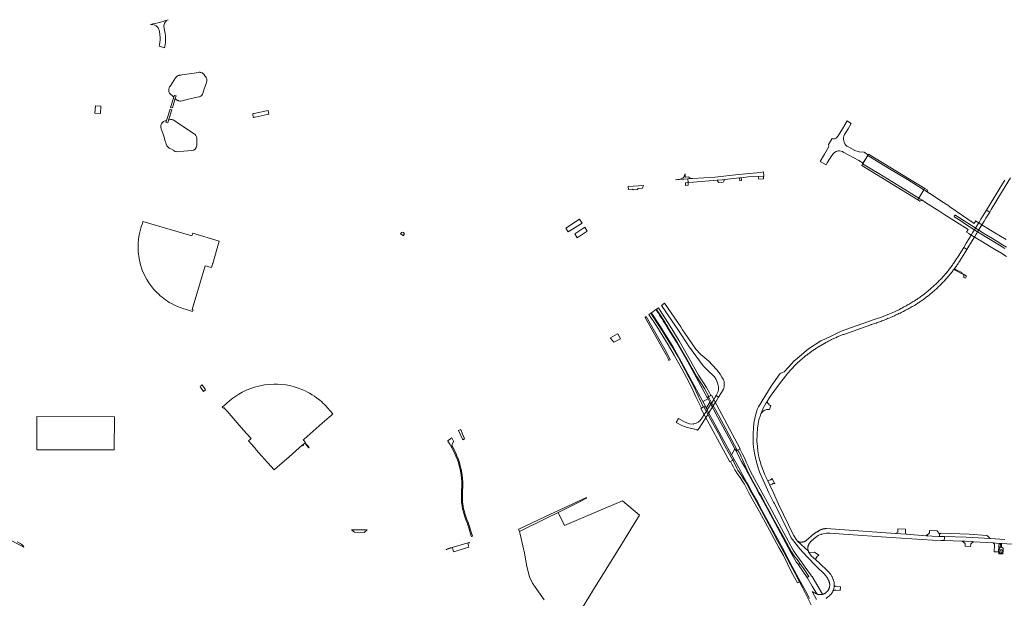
# Model space of a CAD drawing. Extents: x 146402 to 164798, y 455483 to 464134.
# Tile 344 of 575: x 155626 to 156700, y 461385 to 462016. Entities that reach past the tile are written whole.
import ezdxf

# ---------------------------------------------------------------- set-up
doc = ezdxf.new("R2010")
doc.units = 0
doc.header["$LTSCALE"] = 0.2
for name, color, linetype, lineweight in [('B-XX-VH-VERHARDING_ASFALT-GV', 252, 'CONTINUOUS', 18), ('B-XX-VH-VERHARDING_BETON-GV', 252, 'CONTINUOUS', 18), ('B-XX-VH-VERHARDING_BETONSTRAATSTEEN-GV', 252, 'CONTINUOUS', 18), ('B-XX-VH-VERHARDING_FUNDERING_ZAND-GV', 252, 'CONTINUOUS', 18), ('B-XX-VH-VERHARDING_GRASBETONSTEEN-GV', 252, 'CONTINUOUS', 18), ('B-XX-VH-VERHARDING_HALFVERHARDING-GV', 252, 'CONTINUOUS', 18), ('B-XX-VH-VERHARDING_OPEN-GV', 252, 'CONTINUOUS', 18), ('B-XX-VH-VERHARDING_STRAATBAKSTEEN-GV', 252, 'CONTINUOUS', 18), ('B-XX-VH-VERHARDING_TEGEL-GV', 252, 'CONTINUOUS', 18)]:
    doc.layers.add(name, color=color, linetype=linetype, lineweight=lineweight)

msp = doc.modelspace()

# ---------------------------------------------------------------- linework, layer by layer
at = {"layer": 'B-XX-VH-VERHARDING_ASFALT-GV'}
for points in [[(155788.044, 462015.809), (155786.877, 462015.405), (155785.467, 462014.917), (155784.05, 462014.449), (155782.626, 462014), (155781.197, 462013.571), (155779.762, 462013.161)], [(155778.21, 462004.253), (155778.937, 462000.322), (155779.118, 461999.251)], [(155784.841, 462000.717), (155783.872, 462006.084)], [(155778.65, 461988.406), (155778.28, 461986.767), (155784.031, 461985.073)], [(155788.596, 461906.416), (155787.631, 461903.353), (155785.723, 461903.954), (155786.3, 461905.783), (155784.79, 461905.366), (155783.915, 461905.084), (155783.091, 461904.642), (155782.317, 461904.11), (155781.473, 461903.296), (155780.96, 461902.435), (155780.488, 461901.52), (155780.297, 461900.716), (155780.136, 461899.913), (155780.106, 461898.988), (155780.206, 461898.265), (155780.609, 461896.82), (155781.544, 461893.966), (155782.521, 461890.964), (155783.607, 461887.668), (155784.603, 461884.584), (155785.589, 461881.62), (155786.043, 461880.218), (155786.415, 461879.112), (155786.757, 461878.359), (155787.34, 461877.485), (155787.996, 461876.777), (155788.579, 461876.284), (155789.203, 461875.903), (155791.615, 461874.556), (155794.165, 461873.206), (155795.22, 461872.613), (155795.994, 461872.271), (155796.867, 461872.03), (155798.303, 461871.913), (155805.336, 461872.411), (155813.952, 461873.055)], [(155816.446, 461891.385), (155800.621, 461902.048), (155794.393, 461906.26), (155793.744, 461906.513), (155792.914, 461906.807), (155792.155, 461906.948), (155791.264, 461906.948), (155790.626, 461906.898), (155789.472, 461906.635), (155788.596, 461906.416)], [(155819.293, 461878.507), (155819.234, 461886.915)], [(156351.954, 461844.765), (156351.838, 461847.835), (156351.532, 461846.714), (156351.39, 461846.195), (156350.532, 461844.246), (156349.309, 461843.008), (156346.627, 461842.086), (156341.266, 461841.059), (156354.796, 461842.158), (156360.454, 461842.617), (156358.596, 461842.794), (156357.326, 461843.196), (156356.359, 461843.832), (156355.821, 461844.536)], [(156355.821, 461844.536), (156352.632, 461844.295)], [(156700.473, 461840.959), (156699.822, 461839.8), (156699.261, 461838.814), (156699.134, 461838.605), (156680.517, 461808.135), (156684.043, 461805.975), (156685.793, 461808.83), (156698.2, 461829.08), (156706.66, 461843.39)], [(156701.855, 461776.304), (156689.832, 461783.567), (156669.842, 461795.874), (156669.676, 461795.976), (156669.014, 461796.465), (156667.273, 461793.436), (156640.78, 461811.805), (156640.618, 461811.901), (156640.46, 461812.003), (156640.307, 461812.112), (156638.339, 461813.421), (156631.958, 461817.636), (156620.539, 461825.219), (156616.381, 461827.922), (156613.555, 461829.759), (156612.417, 461830.448), (156606.767, 461821.261), (156608.417, 461820.246), (156609.902, 461819.253), (156613.989, 461816.52), (156629.664, 461806.66), (156635.138, 461803.2), (156660.683, 461787.053), (156658.955, 461784.211), (156661.401, 461782.601), (156661.63, 461782.467), (156662.863, 461781.743), (156668.161, 461778.503), (156676.079, 461773.744), (156683.9, 461768.942), (156689.262, 461765.724), (156696.283, 461761.444), (156702.391, 461757.681)], [(156700.684, 461766.334), (156694.695, 461769.992), (156684.423, 461776.251), (156670.734, 461784.604), (156658.934, 461792.221), (156651.364, 461797.135), (156645.892, 461800.675), (156645.676, 461800.897), (156645.534, 461801.173), (156645.476, 461801.477), (156645.509, 461801.785), (156645.629, 461802.071), (156645.817, 461802.359), (156645.982, 461802.49), (156646.349, 461802.58), (156646.681, 461802.584), (156646.933, 461802.495), (156647.294, 461802.279), (156677.476, 461782.983), (156678.323, 461782.448), (156680.053, 461781.425), (156686.957, 461777.249), (156693.071, 461773.587), (156698.1, 461770.499), (156702.361, 461767.871)], [(156505.887, 461384.837), (156506.046, 461384.971), (156506.059, 461384.981), (156507.339, 461386.007), (156509.218, 461387.741), (156510.23, 461388.665), (156510.712, 461389.183), (156511.106, 461389.64), (156511.481, 461390.113), (156511.837, 461390.6), (156512.174, 461391.1), (156512.49, 461391.614), (156512.787, 461392.139), (156513.062, 461392.676), (156513.107, 461392.771), (156513.317, 461393.223), (156513.549, 461393.78), (156513.759, 461394.345), (156513.947, 461394.918), (156514.113, 461395.499), (156514.255, 461396.085), (156514.374, 461396.676), (156514.47, 461397.272), (156514.542, 461397.871), (156514.59, 461398.472), (156514.61, 461398.95), (156514.615, 461399.075), (156514.616, 461399.678), (156514.594, 461400.281), (156514.55, 461400.854), (156514.517, 461401.168), (156514.328, 461402.567), (156514.059, 461403.534), (156513.845, 461404.226), (156513.613, 461404.913), (156513.362, 461405.593), (156513.093, 461406.265), (156512.806, 461406.931), (156512.5, 461407.588), (156512.177, 461408.236), (156511.837, 461408.876), (156511.479, 461409.506), (156511.105, 461410.127), (156510.713, 461410.737), (156510.306, 461411.336), (156509.882, 461411.923), (156509.442, 461412.499), (156508.987, 461413.063), (156508.517, 461413.615), (156508.032, 461414.153), (156507.544, 461414.666), (156507.227, 461414.986), (156498.808, 461422.823), (156494.291, 461426.995), (156489.541, 461431.382), (156487.767, 461433.525), (156487.532, 461433.85), (156487.31, 461434.184), (156487.102, 461434.527), (156486.907, 461434.878), (156486.883, 461434.926), (156486.727, 461435.236), (156486.561, 461435.601), (156486.41, 461435.973), (156486.316, 461436.233), (156474.5, 461447.427), (156474.258, 461447.625), (156474.026, 461447.836), (156473.805, 461448.058), (156473.596, 461448.291), (156473.399, 461448.534), (156470.167, 461453.662), (156453.692, 461487.701), (156448.268, 461500), (156444.24, 461508.369), (156442.027, 461512.966), (156441.969, 461513.094), (156438.938, 461519.75), (156436.223, 461526.464), (156434.934, 461530.125), (156433.787, 461534.053), (156432.473, 461538.996), (156431.238, 461545.435), (156430.669, 461550.757), (156430.245, 461555.741), (156430.318, 461563.791), (156430.845, 461570.456), (156431.473, 461575.108), (156432.406, 461579.638), (156433.958, 461584.795), (156434.443, 461586.041), (156435.517, 461588.795), (156436.763, 461591.617), (156440.427, 461597.909), (156441.352, 461599.472), (156444.056, 461604.042), (156448.644, 461610.608), (156454.913, 461618.894), (156461.29, 461627.039), (156463.94, 461630.351), (156468.09, 461634.935), (156472.369, 461639.401), (156473.087, 461640.119), (156473.812, 461640.831), (156474.541, 461641.537), (156475.277, 461642.238), (156476.017, 461642.932), (156476.763, 461643.621), (156477.515, 461644.304), (156478.272, 461644.981), (156479.034, 461645.652), (156479.802, 461646.317), (156480.574, 461646.976), (156481.352, 461647.629), (156482.135, 461648.276), (156482.923, 461648.916), (156483.716, 461649.551), (156484.514, 461650.179), (156485.317, 461650.801), (156486.125, 461651.416), (156486.938, 461652.025), (156487.756, 461652.628), (156488.578, 461653.224), (156489.405, 461653.813), (156490.236, 461654.396), (156491.072, 461654.973), (156491.913, 461655.543), (156492.758, 461656.106), (156493.607, 461656.663), (156494.461, 461657.213), (156495.319, 461657.756), (156495.459, 461657.843), (156495.564, 461657.904), (156500, 461660.538), (156504.374, 461663.135), (156504.499, 461663.212), (156505.357, 461663.706), (156506.22, 461664.193), (156507.086, 461664.674), (156507.956, 461665.147), (156508.829, 461665.613), (156509.707, 461666.072), (156510.588, 461666.524), (156511.473, 461666.969), (156512.361, 461667.406), (156513.253, 461667.837), (156514.148, 461668.26), (156515.047, 461668.676), (156515.949, 461669.085), (156516.854, 461669.486), (156517.763, 461669.881), (156518.675, 461670.267), (156519.589, 461670.647), (156520.507, 461671.019), (156521.428, 461671.383), (156522.352, 461671.74), (156523.278, 461672.09), (156524.208, 461672.432), (156524.879, 461672.674), (156525.004, 461672.714), (156554.615, 461683.295), (156554.771, 461683.351), (156554.951, 461683.408), (156556.242, 461683.821), (156557.53, 461684.241), (156558.816, 461684.669), (156560.1, 461685.104), (156561.38, 461685.547), (156562.658, 461685.998), (156563.934, 461686.456), (156565.207, 461686.922), (156566.476, 461687.395), (156567.744, 461687.876), (156569.008, 461688.364), (156570.269, 461688.86), (156571.527, 461689.363), (156572.783, 461689.873), (156574.035, 461690.391), (156575.285, 461690.916), (156576.531, 461691.449), (156577.774, 461691.989), (156579.014, 461692.536), (156580.25, 461693.091), (156581.483, 461693.653), (156582.713, 461694.222), (156583.94, 461694.798), (156585.163, 461695.382), (156586.383, 461695.973), (156587.599, 461696.571), (156588.811, 461697.176), (156590.02, 461697.788), (156591.226, 461698.408), (156592.427, 461699.035), (156593.625, 461699.668), (156594.819, 461700.309), (156596.01, 461700.957), (156597.196, 461701.612), (156598.379, 461702.273), (156599.558, 461702.942), (156600.733, 461703.618), (156601.903, 461704.301), (156603.07, 461704.99), (156603.382, 461705.186), (156604.326, 461705.785), (156605.266, 461706.392), (156606.201, 461707.005), (156607.132, 461707.624), (156608.058, 461708.25), (156608.98, 461708.883), (156609.897, 461709.522), (156610.81, 461710.168), (156611.718, 461710.821), (156612.621, 461711.48), (156613.52, 461712.145), (156614.414, 461712.817), (156615.303, 461713.495), (156616.187, 461714.179), (156617.066, 461714.87), (156617.941, 461715.567), (156618.81, 461716.271), (156619.674, 461716.98), (156620.533, 461717.696), (156621.387, 461718.418), (156622.236, 461719.145), (156623.08, 461719.879), (156623.918, 461720.619), (156624.751, 461721.365), (156625.579, 461722.117), (156626.401, 461722.875), (156627.218, 461723.639), (156628.029, 461724.408), (156628.835, 461725.183), (156629.635, 461725.964), (156630.429, 461726.751), (156631.218, 461727.543), (156632.002, 461728.341), (156632.779, 461729.145), (156633.551, 461729.954), (156634.317, 461730.769), (156635.077, 461731.589), (156635.831, 461732.414), (156636.579, 461733.245), (156637.322, 461734.082), (156638.058, 461734.923), (156638.788, 461735.77), (156639.513, 461736.622), (156640.231, 461737.479), (156640.943, 461738.341), (156641.648, 461739.208), (156642.348, 461740.081), (156643.041, 461740.958), (156643.728, 461741.84), (156644.409, 461742.727), (156644.907, 461743.386), (156645.083, 461743.619), (156645.606, 461744.322), (156645.751, 461744.516), (156646.412, 461745.418), (156647.067, 461746.324), (156647.716, 461747.235), (156648.358, 461748.15), (156648.993, 461749.07), (156649.622, 461749.995), (156650.55, 461751.274), (156651.36, 461752.63), (156651.437, 461752.755), (156658.657, 461764.54), (156659.168, 461765.374), (156655.691, 461767.504), (156649.747, 461757.776), (156647.251, 461753.85), (156644.634, 461750.003), (156643.996, 461749.101), (156643.351, 461748.203), (156642.699, 461747.31), (156642.041, 461746.422), (156641.377, 461745.538), (156640.706, 461744.66), (156640.029, 461743.786), (156639.346, 461742.917), (156638.656, 461742.053), (156637.96, 461741.195), (156637.258, 461740.341), (156636.55, 461739.492), (156635.836, 461738.649), (156635.116, 461737.81), (156634.389, 461736.977), (156633.657, 461736.15), (156632.918, 461735.327), (156632.174, 461734.51), (156631.424, 461733.698), (156630.668, 461732.892), (156629.906, 461732.091), (156629.138, 461731.296), (156628.365, 461730.506), (156627.585, 461729.722), (156626.801, 461728.944), (156626.01, 461728.171), (156625.214, 461727.404), (156624.413, 461726.643), (156623.606, 461725.888), (156622.793, 461725.138), (156621.975, 461724.395), (156621.152, 461723.657), (156620.324, 461722.925), (156619.49, 461722.2), (156618.651, 461721.48), (156617.807, 461720.767), (156616.957, 461720.059), (156616.103, 461719.358), (156615.244, 461718.663), (156614.379, 461717.974), (156613.51, 461717.292), (156612.635, 461716.616), (156611.756, 461715.946), (156610.872, 461715.282), (156609.983, 461714.625), (156609.089, 461713.975), (156608.191, 461713.331), (156607.288, 461712.693), (156606.381, 461712.062), (156605.469, 461711.438), (156604.552, 461710.82), (156603.631, 461710.209), (156602.706, 461709.604), (156601.776, 461709.006), (156600.842, 461708.415), (156600.784, 461708.379), (156599.663, 461707.711), (156598.539, 461707.051), (156597.41, 461706.397), (156596.277, 461705.75), (156595.141, 461705.11), (156594, 461704.477), (156592.856, 461703.85), (156591.707, 461703.232), (156590.556, 461702.62), (156589.4, 461702.015), (156588.24, 461701.417), (156587.077, 461700.826), (156585.561, 461700.003), (156580.186, 461697.441), (156574.765, 461695.034), (156565.967, 461691.534), (156557.045, 461688.409), (156522.139, 461676.066), (156511.014, 461670.784), (156500.202, 461665.691), (156500, 461665.56), (156486.545, 461656.816), (156473.952, 461646.503), (156470.839, 461643.697), (156464.158, 461636.734), (156459.825, 461632.04), (156456.237, 461630.556), (156455.032, 461629.622), (156445.769, 461616.133), (156431.861, 461593.852), (156430.561, 461590.976), (156429.671, 461588.228), (156428.352, 461582.876), (156426.884, 461575.814), (156426.313, 461570.343), (156426.03, 461564.677), (156425.965, 461558.105), (156426.122, 461553.066), (156426.855, 461547.247), (156427.943, 461541.483), (156429.499, 461534.832), (156431.944, 461525.872), (156433.931, 461521.153), (156438.741, 461509.874), (156443.315, 461500), (156448.477, 461489.799), (156449.262, 461488.187), (156464.847, 461456.217), (156467.657, 461450.807), (156477.036, 461439.04), (156484.518, 461430.504), (156495.401, 461419.164), (156503.746, 461411.395), (156503.956, 461411.183), (156504.362, 461410.756), (156504.756, 461410.319), (156505.139, 461409.871), (156505.508, 461409.412), (156505.866, 461408.944), (156506.21, 461408.466), (156506.542, 461407.979), (156506.86, 461407.484), (156507.164, 461406.979), (156507.455, 461406.467), (156507.732, 461405.947), (156507.994, 461405.42), (156508.242, 461404.886), (156508.476, 461404.345), (156508.695, 461403.798), (156508.899, 461403.245), (156509.087, 461402.688), (156509.261, 461402.125), (156509.419, 461401.558), (156509.552, 461400.573), (156509.57, 461400.401), (156509.601, 461399.996), (156509.616, 461399.589), (156509.615, 461399.183), (156509.599, 461398.777), (156509.566, 461398.372), (156509.517, 461397.968), (156509.453, 461397.567), (156509.372, 461397.168), (156509.277, 461396.773), (156509.165, 461396.383), (156509.039, 461395.996), (156508.897, 461395.615), (156508.74, 461395.24), (156508.569, 461394.872), (156508.384, 461394.51), (156508.184, 461394.156), (156507.97, 461393.81), (156507.744, 461393.473), (156507.503, 461393.145), (156507.251, 461392.826), (156506.986, 461392.518), (156506.709, 461392.221), (156505.893, 461391.475), (156505.877, 461391.462), (156505.567, 461391.204), (156505.247, 461390.958), (156504.918, 461390.725), (156504.579, 461390.506), (156504.233, 461390.3), (156503.878, 461390.107), (156503.516, 461389.929), (156503.147, 461389.766), (156502.772, 461389.617), (156502.392, 461389.483), (156502.006, 461389.364), (156501.79, 461389.307), (156501.617, 461389.261), (156501.223, 461389.173), (156500.826, 461389.101), (156500.427, 461389.044), (156500.026, 461389.003), (156499.624, 461388.979), (156499.221, 461388.97), (156498.416, 461389), (156498.015, 461389.039), (156497.616, 461389.094), (156497.22, 461389.165), (156496.826, 461389.251), (156496.437, 461389.353), (156495.581, 461389.797), (156494.897, 461389.985), (156494.254, 461390.27), (156493.619, 461390.569), (156492.99, 461390.883), (156492.368, 461391.211), (156491.754, 461391.552), (156491.148, 461391.908), (156490.55, 461392.278), (156490.357, 461392.403), (156495.178, 461383.469)], [(156316.302, 461694.41), (156316.002, 461694.801), (156315.415, 461694.483), (156314.574, 461695.758), (156312.51, 461694.249), (156320.57, 461682.067), (156333.424, 461661.286), (156340.027, 461650.221), (156348.351, 461635.304), (156356.209, 461620.26), (156357.516, 461617.669), (156358.734, 461615.113), (156363.894, 461603.975), (156364.885, 461601.726), (156365.969, 461599.518), (156369.814, 461592.376), (156372.14, 461593.532), (156367.59, 461602.137)], [(156321.079, 461698.268), (156320.076, 461699.784), (156315.111, 461696.153), (156316.002, 461694.801), (156316.302, 461694.41), (156322.619, 461684.887), (156327.077, 461677.809), (156327.385, 461677.346), (156331.334, 461671.105), (156337.773, 461660.52), (156338.085, 461660.089), (156340.813, 461655.399), (156347.7, 461643.283), (156371.243, 461599.683), (156376.932, 461602.536), (156376.125, 461604.024), (156355.042, 461642.635), (156342.376, 461664.166), (156332.265, 461680.706), (156332.031, 461681.193)], [(156365.971, 461605.566), (156360.522, 461617.289), (156356.095, 461626.163), (156344.215, 461648.234), (156337.478, 461659.824), (156338.085, 461660.089), (156337.773, 461660.52), (156337.182, 461660.2), (156330.648, 461670.751), (156326.825, 461677.05), (156327.385, 461677.346), (156327.077, 461677.809), (156326.509, 461677.445), (156321.91, 461684.561), (156315.773, 461694.041), (156316.302, 461694.41)], [(156332.031, 461681.193), (156332.265, 461680.706), (156332.881, 461681.054), (156343.102, 461664.292), (156355.596, 461642.937), (156364.183, 461627.125), (156372.918, 461613.778), (156377.782, 461604.889), (156380.06, 461606.078), (156378.516, 461608.908), (156375.343, 461614.726), (156366.654, 461628.131), (156356.085, 461647.3), (156351.277, 461655.625), (156345.352, 461665.576), (156335.506, 461681.833), (156324.75, 461698.616), (156322.709, 461701.705), (156320.609, 461700.171), (156321.641, 461698.62), (156321.079, 461698.268), (156321.393, 461697.812), (156321.91, 461698.188)], [(156321.393, 461697.812), (156321.079, 461698.268)], [(156332.55, 461681.531), (156332.031, 461681.193)], [(156495.178, 461383.469), (156490.357, 461392.403), (156490.55, 461392.278), (156491.148, 461391.908), (156491.754, 461391.552), (156492.368, 461391.211), (156492.99, 461390.883), (156493.619, 461390.569), (156494.254, 461390.27), (156494.897, 461389.985), (156495.581, 461389.797), (156490.543, 461398.075), (156485.114, 461407.672), (156475.436, 461421.495), (156475.085, 461422.039), (156472.888, 461424.628), (156467.357, 461434.79), (156450.074, 461466.791), (156439.852, 461485.655), (156433.793, 461496.86), (156432.023, 461500), (156428.49, 461506.543), (156425.327, 461512.329), (156422.37, 461517.858), (156418.802, 461524.317), (156416.999, 461527.77), (156413.511, 461534.221), (156410.167, 461540.415), (156407.42, 461545.685), (156406.247, 461547.975), (156402.407, 461541.449), (156405.451, 461536.215), (156408.762, 461530.415), (156412.188, 461523.981), (156414.54, 461519.641), (156416.606, 461515.612), (156418.894, 461511.513), (156420.867, 461507.954), (156423.409, 461503.189), (156425.146, 461500), (156430.702, 461490.186), (156436.357, 461479.613), (156447.809, 461458.607), (156456.573, 461442.395), (156460.156, 461435.897), (156465.53, 461425.798), (156468.832, 461419.791), (156475.946, 461406.267), (156483.235, 461392.918), (156487.555, 461384.628)], [(156238.794, 461373.24), (156251.946, 461394.415), (156265.701, 461416.603), (156283.538, 461445.425), (156289.415, 461454.935), (156292.879, 461460.459), (156302.131, 461475.52), (156302.099, 461475.548), (156283.683, 461491.342), (156243.395, 461474.121), (156220.427, 461464.288), (156213.552, 461478.596), (156200.029, 461471.817), (156171.154, 461457.692), (156171.527, 461456.372), (156173.276, 461449.996), (156176.839, 461434.275), (156179.291, 461419.458), (156182.072, 461408.339), (156185.629, 461401.366), (156189.313, 461395.471), (156198.121, 461383.197)]]:
    msp.add_lwpolyline(points, dxfattribs=at)
for points in [[(155783.669, 462010.168, -0.25299158), (155788.044, 462015.809)], [(155779.762, 462013.161, -0.02565094), (155768.807, 462010.706)], [(155768.807, 462010.706, -0.23510238), (155776.539, 462007.786)], [(155776.539, 462007.786, -0.11228499), (155778.21, 462004.253)], [(155783.872, 462006.084, -0.13196885), (155783.669, 462010.168)], [(155779.118, 461999.251, -0.09571313), (155778.65, 461988.406)], [(155784.031, 461985.073, 0.11390861), (155784.841, 462000.717)], [(155819.234, 461886.915, 0.22680087), (155816.446, 461891.385)], [(155813.952, 461873.055, 0.35884481), (155819.293, 461878.507)], [(156352.632, 461844.295, -0.41965769), (156351.954, 461844.765)], [(156332.031, 461681.193, 0.00567884), (156321.393, 461697.812)], [(156321.91, 461698.188, -0.01395001), (156332.55, 461681.531)], [(156367.59, 461602.137, -0.02536316), (156365.971, 461605.566)]]:
    msp.add_lwpolyline(points, format="xyb", dxfattribs=at)
for points in [[(155794.315, 461931.223), (155795.039, 461933.521), (155796.946, 461932.92), (155795.939, 461929.724), (155797.287, 461928.507), (155797.967, 461928.044), (155798.466, 461927.729), (155799.023, 461927.548), (155799.558, 461927.375), (155800.929, 461927.119), (155802.025, 461927.155), (155810.134, 461928.986), (155821.696, 461931.53), (155822.439, 461931.759), (155823.216, 461932.113), (155823.742, 461932.467), (155824.439, 461932.992), (155824.976, 461933.563), (155825.606, 461934.473), (155825.926, 461935.169), (155827.585, 461940.321), (155828.814, 461944.138), (155829.443, 461946.108), (155829.973, 461947.739), (155830.201, 461948.653), (155830.359, 461949.681), (155830.328, 461950.526), (155830.233, 461951.17), (155830.193, 461951.384), (155829.99, 461952.052), (155829.609, 461952.902), (155829.357, 461953.297), (155829.198, 461953.554), (155828.675, 461954.204), (155828.308, 461954.66), (155826.866, 461956.383), (155826.281, 461956.967), (155825.879, 461957.29), (155825.607, 461957.467), (155825.213, 461957.714), (155824.689, 461957.967), (155823.885, 461958.248), (155823.341, 461958.361), (155823.1, 461958.408), (155822.901, 461958.426), (155822.741, 461958.447), (155822.535, 461958.453), (155822.093, 461958.465), (155821.124, 461958.368), (155813.937, 461957.29), (155810.945, 461956.842), (155803.527, 461955.729), (155801.847, 461955.477), (155800.226, 461955.212), (155799.655, 461955.069), (155798.958, 461954.817), (155798.134, 461954.373), (155797.586, 461953.978), (155796.773, 461953.181), (155796.327, 461952.575), (155792.445, 461946.665), (155790.538, 461943.761), (155789.752, 461942.553), (155789.302, 461941.772), (155789.067, 461941.189), (155788.856, 461940.478), (155788.733, 461939.717), (155788.709, 461938.858), (155788.817, 461937.934), (155788.98, 461937.299), (155789.336, 461936.393), (155789.648, 461935.825), (155790.117, 461935.18), (155791.049, 461934.235), (155792.707, 461932.705)], [(156572.953, 461854.445), (156551.156, 461867.864), (156545.532, 461858.719), (156563.014, 461848.131), (156586.876, 461833.5), (156606.767, 461821.261), (156612.417, 461830.448), (156594.256, 461841.426)], [(156360.454, 461842.617), (156354.796, 461842.158), (156355.116, 461838.191), (156361.105, 461838.596), (156386.962, 461840.703), (156391.974, 461841.112), (156394.802, 461841.434), (156411.32, 461843.314), (156413.141, 461843.521), (156420.662, 461844.378), (156431.418, 461844.696), (156437.8, 461845.283), (156437.4, 461849.95), (156434.163, 461849.298), (156426.085, 461848.602), (156410.094, 461846.982), (156384.324, 461844.014)], [(156437.537, 461842.429), (156437.431, 461844.13), (156437.76, 461845.158), (156437.8, 461845.283), (156431.418, 461844.696), (156431.482, 461844.571), (156431.942, 461843.679), (156431.992, 461843.492), (156432.399, 461841.978)], [(156306.559, 461835.086), (156289.75, 461833.88), (156290.039, 461830.704), (156294.508, 461831.17), (156295.24, 461830.153), (156299.931, 461830.57), (156300.574, 461831.809), (156305.498, 461832.252)], [(156352.306, 461835.142), (156355.279, 461835.322), (156355.213, 461836.491), (156355.123, 461838.066), (156355.116, 461838.191), (156352.155, 461837.99), (156352.162, 461837.865)], [(156655.691, 461767.504), (156659.168, 461765.374), (156665.252, 461775.304), (156667.739, 461779.365), (156669.367, 461782.021), (156669.958, 461782.985), (156670.891, 461784.508), (156675.608, 461792.207), (156676.252, 461793.258), (156678.003, 461796.117), (156679.916, 461799.239), (156684.043, 461805.975), (156680.517, 461808.135), (156676.191, 461801.055), (156674.484, 461798.261), (156672.79, 461795.489), (156671.959, 461794.129), (156667.439, 461786.731), (156666.464, 461785.136), (156665.837, 461784.109), (156664.245, 461781.504), (156661.555, 461777.102), (156658.338, 461772.113)], [(155835.875, 461747.097), (155836.018, 461747.584), (155836.578, 461749.494), (155836.719, 461749.973), (155843.929, 461774.468), (155814.959, 461782.997), (155814.104, 461780.067), (155760.67, 461795.805), (155760.412, 461794.944), (155760.652, 461794.873), (155759.805, 461791.995), (155759.422, 461792.108), (155758.781, 461789.883), (155757.553, 461785.579), (155757.193, 461784.138), (155756.869, 461782.696), (155756.227, 461779.261), (155755.765, 461775.92), (155755.499, 461773.003), (155755.344, 461770.085), (155755.333, 461766.11), (155755.483, 461762.584), (155756.422, 461755.532), (155758.005, 461748.595), (155759.953, 461742.673), (155762.063, 461737.926), (155764.993, 461732.395), (155767.228, 461728.766), (155770.197, 461724.701), (155772.607, 461721.769), (155774.129, 461720.042), (155776.237, 461717.902), (155777.831, 461716.371), (155779.511, 461714.834), (155781.493, 461713.217), (155783.332, 461711.759), (155785.329, 461710.317), (155787.511, 461708.854), (155789.413, 461707.634), (155791.68, 461706.334), (155795.19, 461704.507), (155798.472, 461703.033), (155802.457, 461701.501), (155804.272, 461700.901), (155810.33, 461699.095), (155814.797, 461697.78), (155815.3, 461699.444), (155814.304, 461699.726), (155828.413, 461747.608), (155835.416, 461745.548)], [(156278.303, 461673.47), (156270.65, 461668.809), (156270.525, 461668.733), (156274.332, 461664.2), (156281.468, 461668.006), (156278.375, 461673.345)], [(155941.668, 461548.883), (155941.969, 461549.146), (155940.652, 461550.652), (155937.343, 461554.437), (155937.826, 461554.856), (155935.375, 461557.66), (155936.473, 461558.617), (155956.143, 461575.817), (155963.813, 461582.532), (155966.009, 461584.443), (155967.824, 461586.03), (155965.387, 461588.764), (155964.204, 461590.097), (155963.012, 461591.5), (155962.409, 461592.206), (155962.064, 461592.615), (155960.509, 461594.32), (155958.521, 461596.342), (155956.987, 461597.835), (155955.296, 461599.376), (155953.531, 461600.868), (155951.972, 461602.102), (155950.405, 461603.293), (155947.792, 461605.182), (155945.018, 461606.975), (155942.215, 461608.614), (155940.122, 461609.794), (155937.418, 461611.124), (155933.785, 461612.719), (155930.019, 461614.198), (155925.4, 461615.61), (155920.675, 461616.808), (155916.55, 461617.547), (155911.707, 461618.152), (155907.537, 461618.443), (155903.614, 461618.477), (155898.223, 461618.216), (155893.235, 461617.634), (155887.1, 461616.421), (155883.707, 461615.542), (155878.139, 461613.785), (155873.278, 461611.752), (155868.735, 461609.558), (155865.08, 461607.491), (155860.737, 461604.631), (155858.573, 461603.056), (155855.574, 461600.678), (155851.483, 461597.155), (155847.216, 461593.425), (155848.355, 461592.095), (155849.111, 461592.756), (155850.734, 461590.899), (155852.44, 461588.923), (155858.954, 461581.465), (155867.939, 461571.238), (155873.523, 461564.81), (155878.494, 461559.141), (155878.323, 461558.992), (155875.67, 461556.673), (155876.404, 461555.837), (155876.756, 461555.436), (155877.521, 461554.559), (155878.322, 461553.65), (155882.499, 461548.888), (155884.229, 461546.907), (155889.911, 461540.439), (155896.437, 461533.016), (155903.611, 461524.909), (155907.116, 461527.977), (155920.152, 461539.376), (155934.719, 461552.104), (155935.377, 461551.353), (155935.833, 461551.753), (155935.148, 461552.537), (155935.45, 461552.799), (155937.04, 461554.176)], [(156387.369, 461582.746), (156378.955, 461598.806), (156375.024, 461592.423), (156378.319, 461586.206), (156382.242, 461578.955), (156393.816, 461557.426), (156402.407, 461541.449), (156406.247, 461547.975), (156396.906, 461564.837)], [(156412.071, 461548.084), (156380.615, 461606.368), (156377.417, 461604.699), (156380.498, 461598.967), (156388.177, 461584.769), (156396.507, 461569.025), (156408.835, 461546.415)], [(156441.484, 461598.833), (156441.352, 461599.472), (156440.427, 461597.909), (156436.763, 461591.617), (156435.517, 461588.795), (156434.443, 461586.041), (156435.693, 461587.647), (156437.145, 461588.903), (156438.687, 461590.017), (156440.749, 461590.69), (156443.972, 461590.782), (156445.533, 461595.208), (156444.661, 461595.167), (156443.892, 461595.571), (156442.709, 461596.828), (156441.99, 461597.696)], [(156380.052, 461579.591), (156372.481, 461593.701), (156369.185, 461592.064), (156400.605, 461533.726), (156403.875, 461535.406), (156395.374, 461551.159), (156388.144, 461564.79)], [(156414.221, 461542.828), (156411.537, 461547.809), (156409.199, 461546.603), (156410.381, 461544.513), (156412.183, 461541.221), (156413.122, 461539.205), (156414.442, 461536.249), (156416.936, 461530.592), (156419.575, 461524.661), (156423.254, 461517.472), (156426.273, 461512.059), (156430.824, 461503.593), (156432.772, 461500), (156434.776, 461496.509), (156439.624, 461487.657), (156443.593, 461480.263), (156448.019, 461472.06), (156459.524, 461451.3), (156465.32, 461440.34), (156467.919, 461435.581), (156470.466, 461431.681), (156475.138, 461425.78), (156477.14, 461423.075), (156481.355, 461416.91), (156486.765, 461408.655), (156485.114, 461407.672), (156490.543, 461398.075), (156495.581, 461389.797), (156496.437, 461389.353), (156496.826, 461389.251), (156497.22, 461389.165), (156497.616, 461389.094), (156498.015, 461389.039), (156498.416, 461389), (156499.221, 461388.97), (156499.624, 461388.979), (156500.026, 461389.003), (156500.427, 461389.044), (156500.826, 461389.101), (156501.223, 461389.173), (156501.617, 461389.261), (156501.79, 461389.307), (156490.418, 461408.796), (156489.61, 461409.218), (156488.486, 461410.833), (156482.725, 461418.983), (156479.95, 461422.812), (156479.739, 461423.479), (156476.824, 461427.554), (156476.824, 461427.8), (156471.906, 461434.088), (156469.728, 461437.6), (156464.74, 461446.804), (156464.716, 461446.848), (156441.345, 461490.01), (156435.887, 461500), (156431.598, 461507.855), (156427.904, 461514.501), (156425.228, 461519.381), (156422.829, 461524.005), (156420.606, 461529.049), (156418.591, 461533.497), (156416.918, 461537.494)], [(156407.042, 461529.29), (156403.875, 461535.406), (156401.396, 461534.132), (156403.041, 461531.019), (156404.683, 461527.841), (156406.249, 461525.18), (156409.471, 461520.036), (156411.835, 461516.561), (156414.084, 461513.013), (156415.541, 461510.894), (156416.495, 461509.306), (156419.479, 461503.689), (156421.494, 461500), (156425.52, 461492.768), (156433.038, 461479.103), (156439.044, 461467.898), (156446.351, 461454.479), (156454.044, 461440.217), (156459.207, 461431.506), (156468.024, 461413.556), (156474.453, 461401.929), (156476.675, 461402.798), (156471.502, 461412.853), (156466.883, 461421.617), (156459.559, 461435.3), (156452.797, 461447.533), (156449.934, 461453.03), (156447.861, 461456.859), (156429.701, 461490.37), (156424.323, 461500), (156419.507, 461508.943), (156418.003, 461511.64), (156415.601, 461515.365), (156412.164, 461520.775), (156409.557, 461524.623), (156408.297, 461526.689)], [(156244.395, 461494.058), (156244.241, 461494.686), (156199.709, 461474.026), (156170.505, 461460.488), (156170.38, 461460.43), (156171.154, 461457.692), (156200.029, 461471.817), (156213.552, 461478.596), (156236.137, 461489.919)], [(155991.531, 461456.959), (156002.075, 461456.776), (156005.086, 461459.427), (156003.199, 461459.511), (156000.125, 461459.531), (156000, 461459.532), (155988.152, 461459.61)]]:
    msp.add_lwpolyline(points, close=True, dxfattribs=at)
at = {"layer": 'B-XX-VH-VERHARDING_BETON-GV'}
for points in [[(155795.939, 461929.724), (155796.946, 461932.92), (155795.039, 461933.521), (155794.315, 461931.223), (155790.832, 461920.168), (155792.739, 461919.567)], [(155786.3, 461905.783), (155785.723, 461903.954), (155787.631, 461903.353), (155788.596, 461906.416), (155792.138, 461917.66), (155790.231, 461918.261)], [(155881.297, 461913.542), (155880.203, 461913.321), (155879.939, 461913.268), (155879.985, 461913.069), (155880.305, 461913.127), (155880.488, 461912.255), (155880.899, 461910.285), (155881.096, 461909.409), (155880.758, 461909.338), (155880.798, 461909.149), (155881.267, 461909.247), (155882.176, 461909.438), (155882.886, 461909.586), (155896.087, 461912.44), (155897.815, 461912.813), (155897.066, 461916.676), (155895.325, 461916.332), (155882.02, 461913.696)], [(156413.404, 461840.308), (156413.265, 461842.008), (156413.151, 461843.396), (156413.141, 461843.521), (156411.32, 461843.314), (156411.329, 461843.189), (156411.543, 461840.145)], [(156376.932, 461602.536), (156371.243, 461599.683), (156374.052, 461594.482), (156373.907, 461594.41), (156375.024, 461592.423), (156378.955, 461598.806)]]:
    msp.add_lwpolyline(points, close=True, dxfattribs=at)
at = {"layer": 'B-XX-VH-VERHARDING_BETONSTRAATSTEEN-GV'}
for points in [[(155714.274, 461913.625), (155714.817, 461921.454), (155708.81, 461921.823), (155708.267, 461913.994)], [(156315.111, 461696.153), (156314.574, 461695.758), (156315.415, 461694.483), (156316.002, 461694.801)], [(156316.302, 461694.41), (156315.773, 461694.041), (156321.91, 461684.561), (156326.509, 461677.445), (156327.077, 461677.809), (156322.619, 461684.887)], [(156320.076, 461699.784), (156321.079, 461698.268), (156321.641, 461698.62), (156320.609, 461700.171)], [(156337.773, 461660.52), (156331.334, 461671.105), (156327.385, 461677.346), (156326.825, 461677.05), (156330.648, 461670.751), (156337.182, 461660.2)], [(156376.125, 461604.024), (156377.782, 461604.889), (156372.918, 461613.778), (156364.183, 461627.125), (156355.596, 461642.937), (156343.102, 461664.292), (156332.881, 461681.054), (156332.265, 461680.706), (156342.376, 461664.166), (156355.042, 461642.635)], [(156375.024, 461592.423), (156373.907, 461594.41), (156372.481, 461593.701), (156380.052, 461579.591), (156388.144, 461564.79), (156395.374, 461551.159), (156403.875, 461535.406), (156405.451, 461536.215), (156402.407, 461541.449), (156393.816, 461557.426), (156382.242, 461578.955), (156378.319, 461586.206)], [(156410.381, 461544.513), (156409.199, 461546.603), (156408.835, 461546.415), (156407.42, 461545.685), (156410.167, 461540.415), (156413.511, 461534.221), (156416.999, 461527.77), (156418.802, 461524.317), (156422.37, 461517.858), (156425.327, 461512.329), (156428.49, 461506.543), (156432.023, 461500), (156433.793, 461496.86), (156439.852, 461485.655), (156450.074, 461466.791), (156467.357, 461434.79), (156472.888, 461424.628), (156475.085, 461422.039), (156475.436, 461421.495), (156477.14, 461423.075), (156475.138, 461425.78), (156470.466, 461431.681), (156467.919, 461435.581), (156465.32, 461440.34), (156459.524, 461451.3), (156448.019, 461472.06), (156443.593, 461480.263), (156439.624, 461487.657), (156434.776, 461496.509), (156432.772, 461500), (156430.824, 461503.593), (156426.273, 461512.059), (156423.254, 461517.472), (156419.575, 461524.661), (156416.936, 461530.592), (156414.442, 461536.249), (156413.122, 461539.205), (156412.183, 461541.221)], [(156520.748, 461459.883), (156506.088, 461460.953), (156506.028, 461460.953), (156505.675, 461460.951), (156505.322, 461460.94), (156504.97, 461460.921), (156504.618, 461460.894), (156504.267, 461460.859), (156503.916, 461460.817), (156503.567, 461460.766), (156503.219, 461460.708), (156502.873, 461460.641), (156502.528, 461460.567), (156502.185, 461460.485), (156501.843, 461460.395), (156501.504, 461460.298), (156501.167, 461460.193), (156500.833, 461460.08), (156500.501, 461459.96), (156500.172, 461459.832), (156500.086, 461459.796), (156500.013, 461459.761), (156499.688, 461459.604), (156499.355, 461459.439), (156499.017, 461459.266), (156498.673, 461459.086), (156498.323, 461458.898), (156497.969, 461458.703), (156497.609, 461458.501), (156497.246, 461458.292), (156496.879, 461458.078), (156496.509, 461457.856), (156496.136, 461457.629), (156495.761, 461457.397), (156495.383, 461457.159), (156495.005, 461456.916), (156494.625, 461456.668), (156494.244, 461456.416), (156493.864, 461456.159), (156493.484, 461455.899), (156493.104, 461455.635), (156492.726, 461455.368), (156492.35, 461455.098), (156491.975, 461454.826), (156491.604, 461454.551), (156491.235, 461454.274), (156490.87, 461453.995), (156490.508, 461453.716), (156490.151, 461453.435), (156489.799, 461453.154), (156489.452, 461452.872), (156483.884, 461447.866), (156483.831, 461447.825), (156483.556, 461447.62), (156483.271, 461447.428), (156482.977, 461447.249), (156482.675, 461447.085), (156482.366, 461446.934), (156482.05, 461446.799), (156481.729, 461446.677), (156481.402, 461446.572), (156481.07, 461446.481), (156480.735, 461446.406), (156480.396, 461446.347), (156480.056, 461446.303), (156477.298, 461446.215), (156477.038, 461446.262), (156476.733, 461446.332), (156476.432, 461446.418), (156476.136, 461446.519), (156475.845, 461446.635), (156475.56, 461446.765), (156475.283, 461446.91), (156475.013, 461447.069), (156474.752, 461447.242), (156474.5, 461447.427), (156486.316, 461436.233), (156486.274, 461436.35), (156486.152, 461436.732), (156486.047, 461437.119), (156485.956, 461437.51), (156485.882, 461437.904), (156485.823, 461438.301), (156485.78, 461438.7), (156485.753, 461439.1), (156485.742, 461439.501), (156485.747, 461439.902), (156485.768, 461440.303), (156485.804, 461440.702), (156485.857, 461441.1), (156485.926, 461441.495), (156486.01, 461441.887), (156486.11, 461442.276), (156486.225, 461442.66), (156486.356, 461443.039), (156486.501, 461443.413), (156486.662, 461443.781), (156486.836, 461444.142), (156487.025, 461444.495), (156487.229, 461444.841), (156487.381, 461445.082), (156488.997, 461446.75), (156492.632, 461450.017), (156497.111, 461453.249), (156498.604, 461454.056), (156500, 461454.532), (156500.228, 461454.605), (156500.547, 461454.699), (156506.09, 461455.894), (156508.055, 461456.133), (156510.034, 461456.067), (156524.621, 461455.036), (156576.65, 461451.36), (156621.699, 461448.172), (156631.109, 461447.898), (156631.735, 461447.883), (156634.547, 461447.814), (156634.793, 461451.09), (156634.886, 461452.33), (156632.335, 461452.395), (156629.296, 461452.47), (156628.456, 461452.491), (156621.279, 461452.67), (156616.748, 461452.998), (156614.928, 461453.13), (156593.002, 461454.717), (156581.361, 461455.56)], [(156592.382, 461460.251), (156583.891, 461460.674), (156583.876, 461458.82), (156583.862, 461457.031), (156581.361, 461455.56), (156593.002, 461454.717), (156592.19, 461456.54), (156592.293, 461458.53), (156592.294, 461458.554)], [(156626.888, 461458.533), (156618.578, 461458.947), (156618.5, 461457.097), (156618.485, 461456.746), (156618.462, 461456.208), (156614.928, 461453.13), (156616.748, 461452.998), (156621.279, 461452.67), (156628.456, 461452.491), (156629.296, 461452.47), (156629.313, 461454.933)], [(156661.583, 461454.809), (156631.093, 461456.125), (156629.313, 461454.933), (156629.296, 461452.47), (156632.335, 461452.395), (156634.886, 461452.33), (156658.427, 461451.729), (156684.558, 461450.133), (156681.97, 461452.686), (156681.063, 461453.58)], [(156657.244, 461447.262), (156654.085, 461447.339), (156657.354, 461444.706), (156657.213, 461441.936), (156663.268, 461441.557), (156663.353, 461443.221), (156663.527, 461444.248), (156664.215, 461445.1), (156666.334, 461446.665), (156665.258, 461446.735), (156664.464, 461446.792)], [(156695.05, 461444.809), (156687.853, 461445.274), (156688.936, 461444.445), (156689.185, 461444.003), (156689.382, 461443.349), (156689.383, 461442.995), (156689.08, 461435.72), (156693.677, 461435.486), (156693.996, 461442.096), (156694.134, 461443.141), (156694.45, 461443.992)], [(156515.076, 461398.505), (156514.61, 461398.95), (156514.59, 461398.472), (156514.542, 461397.871), (156514.47, 461397.272), (156514.374, 461396.676), (156514.255, 461396.085), (156514.113, 461395.499), (156513.947, 461394.918), (156513.759, 461394.345), (156513.549, 461393.78), (156513.317, 461393.223), (156513.107, 461392.771), (156514.106, 461393.349), (156515.276, 461393.798), (156516.317, 461393.93), (156521.039, 461393.309), (156521.265, 461397.317), (156516.443, 461397.932), (156515.578, 461398.162)]]:
    msp.add_lwpolyline(points, close=True, dxfattribs=at)
for points in [[(156321.91, 461698.188), (156321.393, 461697.812)], [(156332.031, 461681.193), (156332.55, 461681.531)], [(156371.243, 461599.683), (156347.7, 461643.283), (156340.813, 461655.399), (156338.085, 461660.089), (156337.478, 461659.824), (156344.215, 461648.234), (156356.095, 461626.163), (156360.522, 461617.289), (156365.971, 461605.566)], [(156367.59, 461602.137), (156372.14, 461593.532), (156373.907, 461594.41), (156374.052, 461594.482), (156371.243, 461599.683)], [(156487.555, 461384.628), (156483.235, 461392.918), (156475.946, 461406.267), (156468.832, 461419.791), (156465.53, 461425.798), (156460.156, 461435.897), (156456.573, 461442.395), (156447.809, 461458.607), (156436.357, 461479.613), (156430.702, 461490.186), (156425.146, 461500), (156423.409, 461503.189), (156420.867, 461507.954), (156418.894, 461511.513), (156416.606, 461515.612), (156414.54, 461519.641), (156412.188, 461523.981), (156408.762, 461530.415), (156405.451, 461536.215), (156403.875, 461535.406), (156407.042, 461529.29), (156408.297, 461526.689), (156409.557, 461524.623), (156412.164, 461520.775), (156415.601, 461515.365), (156418.003, 461511.64), (156419.507, 461508.943), (156424.323, 461500), (156429.701, 461490.37), (156447.861, 461456.859), (156449.934, 461453.03), (156452.797, 461447.533), (156459.559, 461435.3), (156466.883, 461421.617), (156471.502, 461412.853), (156476.675, 461402.798), (156480.249, 461395.852), (156484.183, 461387.878), (156489.382, 461377.954)], [(156700.458, 461449.092), (156684.558, 461450.133), (156658.427, 461451.729), (156634.886, 461452.33), (156634.793, 461451.09), (156634.547, 461447.814), (156654.085, 461447.339), (156657.244, 461447.262), (156664.464, 461446.792), (156665.258, 461446.735), (156666.334, 461446.665), (156687.853, 461445.274), (156695.05, 461444.809), (156695.879, 461444.755), (156697.192, 461444.67), (156713.991, 461443.584)]]:
    msp.add_lwpolyline(points, dxfattribs=at)
for points in [[(156321.393, 461697.812, -0.00567884), (156332.031, 461681.193)], [(156332.55, 461681.531, 0.01395001), (156321.91, 461698.188)], [(156365.971, 461605.566, 0.02536316), (156367.59, 461602.137)]]:
    msp.add_lwpolyline(points, format="xyb", dxfattribs=at)
at = {"layer": 'B-XX-VH-VERHARDING_FUNDERING_ZAND-GV'}
for points in [[(156646.857, 461743.62), (156645.606, 461744.322), (156645.083, 461743.619), (156644.907, 461743.386), (156646.395, 461742.589)], [(156653.822, 461740.017), (156646.857, 461743.62), (156646.395, 461742.589), (156653.261, 461739.037)]]:
    msp.add_lwpolyline(points, close=True, dxfattribs=at)
at = {"layer": 'B-XX-VH-VERHARDING_GRASBETONSTEEN-GV'}
for points in [[(156223.666, 461785.557), (156224.374, 461784.457), (156239.486, 461794.043), (156236.794, 461798.235), (156221.738, 461788.613)], [(156242.48, 461789.445), (156231.568, 461782.389), (156234.304, 461778.151), (156245.174, 461785.195)], [(156107.26, 461568.99), (156104.748, 461567.781), (156109.501, 461557.86), (156111.196, 461558.676), (156109.682, 461562.644), (156109.55, 461562.583), (156109.025, 461563.752), (156109.223, 461563.844)], [(156093.055, 461556.5), (156093.31, 461556.148), (156095.292, 461553.086), (156097.653, 461549.053), (156100.417, 461543.67), (156102.037, 461539.992), (156103.559, 461536.004), (156104.599, 461532.547), (156105.604, 461529.264), (156106.416, 461525.681), (156107.59, 461519.575), (156107.999, 461515.729), (156108.233, 461511.281), (156108.333, 461506.806), (156108.133, 461502.104), (156107.938, 461498.394), (156107.938, 461495.562), (156107.944, 461492.76), (156108.127, 461489.982), (156108.739, 461485.275), (156109.214, 461482.424), (156109.716, 461480.293), (156110.553, 461477.234), (156111.611, 461473.696), (156112.857, 461470.409), (156114.449, 461466.51), (156114.591, 461466.18), (156115.737, 461462.79), (156116.526, 461460.365), (156118.746, 461452.774), (156118.847, 461452.534), (156118.906, 461452.393), (156119.151, 461452.47), (156120.009, 461452.73), (156119.906, 461453.102), (156119.441, 461454.699), (156117.639, 461460.712), (156116.843, 461463.157), (156115.681, 461466.596), (156115.525, 461466.96), (156113.942, 461470.836), (156112.716, 461474.07), (156111.674, 461477.555), (156110.846, 461480.581), (156110.358, 461482.653), (156109.892, 461485.446), (156109.287, 461490.095), (156109.11, 461492.8), (156109.104, 461495.563), (156109.104, 461498.363), (156109.297, 461502.049), (156109.499, 461506.794), (156109.398, 461511.325), (156109.161, 461515.822), (156108.744, 461519.747), (156107.557, 461525.92), (156106.732, 461529.564), (156105.714, 461532.885), (156104.663, 461536.381), (156103.116, 461540.435), (156101.47, 461544.171), (156098.675, 461549.614), (156097.603, 461551.445), (156097.968, 461552.481), (156099.222, 461556.063), (156099.257, 461556.161), (156099.203, 461556.281), (156097.52, 461559.76), (156094.671, 461557.685), (156093.993, 461557.192)]]:
    msp.add_lwpolyline(points, close=True, dxfattribs=at)
msp.add_lwpolyline([(156116.373, 461445.794), (156098.847, 461440.74), (156098.004, 461440.513), (156096.229, 461439.998), (156095.817, 461439.878), (156094.822, 461439.608), (156094.024, 461439.339), (156092.942, 461438.945), (156091.262, 461438.276), (156091.425, 461437.905), (156092.796, 461438.467), (156093.87, 461438.849), (156094.864, 461439.192), (156095.859, 461439.495), (156096.992, 461439.816), (156098.065, 461440.114), (156098.51, 461438.563), (156099.333, 461435.697), (156116.152, 461440.53), (156115.288, 461443.535), (156114.881, 461444.951), (156116.939, 461445.542)], dxfattribs=at)
msp.add_lwpolyline([(156116.939, 461445.542, 0.04621478), (156116.373, 461445.794)], format="xyb", dxfattribs=at)
at = {"layer": 'B-XX-VH-VERHARDING_HALFVERHARDING-GV'}
msp.add_lwpolyline([(155728.329, 461546.756), (155729.425, 461546.757), (155729.565, 461582.938), (155644.849, 461583.005), (155644.918, 461546.686)], close=True, dxfattribs=at)
at = {"layer": 'B-XX-VH-VERHARDING_OPEN-GV'}
for points in [[(156525.797, 461890.632), (156529.655, 461896.936), (156533.135, 461902.694), (156528.838, 461905.328), (156528.766, 461905.371), (156523.653, 461896.998), (156518.833, 461889.22), (156516.539, 461886.685), (156515.035, 461886.048), (156513.64, 461885.944), (156512.408, 461886.17), (156508.362, 461879.782), (156508.468, 461878.173), (156508.145, 461876.976), (156503.853, 461869.176), (156499.127, 461861.363), (156505.639, 461857.43), (156505.717, 461857.421), (156506.94, 461859.566), (156511.827, 461867.693)], [(156547.175, 461871.341), (156541.6, 461871.75), (156537.07, 461873.25), (156528.521, 461877.825), (156528.375, 461877.904)], [(156524.932, 461871.159), (156525.057, 461871.106), (156541.19, 461862.23), (156545.967, 461859.427), (156551.47, 461868.374), (156550.76, 461868.81), (156547.175, 461871.341)]]:
    msp.add_lwpolyline(points, dxfattribs=at)
for points in [[(156528.375, 461877.904, -0.34473996), (156525.797, 461890.632)], [(156511.827, 461867.693, -0.18116175), (156518.827, 461872.947)], [(156518.827, 461872.947, -0.15266355), (156524.932, 461871.159)]]:
    msp.add_lwpolyline(points, format="xyb", dxfattribs=at)
at = {"layer": 'B-XX-VH-VERHARDING_STRAATBAKSTEEN-GV'}
for points in [[(156347.06, 461681.061), (156329.397, 461706.597), (156326.003, 461704.111), (156330.839, 461697.212), (156345.318, 461675.786), (156353.71, 461663.093), (156355.609, 461660.22), (156371.575, 461638.489), (156374.793, 461635.061), (156378.548, 461631.633), (156381.445, 461629.062), (156383.912, 461626.491), (156385.843, 461623.491), (156387.345, 461619.742), (156388.418, 461615.564), (156388.31, 461612.671), (156387.774, 461610.315), (156387.495, 461609.679), (156385.843, 461605.922), (156388.478, 461604.385), (156391.563, 461609.373), (156393.835, 461613.034), (156394.125, 461613.684), (156394.486, 461615.859), (156394.539, 461619.003), (156394.551, 461619.726), (156394.41, 461621.208), (156394.237, 461621.961), (156393.349, 461623.839), (156392.725, 461624.875), (156392.03, 461626.029), (156389.963, 461629.388), (156386.473, 461633.943), (156381.533, 461639.333), (156377.699, 461643.517), (156369.106, 461650.89), (156366.985, 461652.776), (156365.269, 461654.611), (156363.636, 461656.487), (156354.778, 461669.201), (156351.491, 461674.175), (156349.138, 461677.736)], [(156376.902, 461585.754), (156377.798, 461587.195), (156381.744, 461593.535), (156382.599, 461594.908), (156384.723, 461598.32), (156384.724, 461598.321), (156385.287, 461599.226), (156388.478, 461604.385), (156385.843, 461605.922), (156384.781, 461604.259), (156383.14, 461601.69), (156380.878, 461598.149), (156379.998, 461596.772), (156376.003, 461590.516), (156375.098, 461589.099), (156372.756, 461585.433), (156370.82, 461582.401), (156368.464, 461578.712), (156366.44, 461577.242), (156366.104, 461576.998), (156365.29, 461576.591), (156363.314, 461575.605), (156361.188, 461575.115), (156360.525, 461574.962), (156356.851, 461575.199), (156351.889, 461577.02), (156350.511, 461577.66), (156344.836, 461580.94), (156342.107, 461576.807), (156342.736, 461576.39), (156348.234, 461573.46), (156353.986, 461571.064), (156355.832, 461570.699), (156357.574, 461570.354), (156362.068, 461569.271), (156362.37, 461569.272), (156364.306, 461568.645), (156364.883, 461568.458), (156365.172, 461568.364), (156365.49, 461568.358), (156366.149, 461568.946), (156367.334, 461570.323), (156370.622, 461575.665), (156374.767, 461582.325)]]:
    msp.add_lwpolyline(points, close=True, dxfattribs=at)
at = {"layer": 'B-XX-VH-VERHARDING_TEGEL-GV'}
for points in [[(156613.221, 461831.756), (156552.078, 461869.361), (156551.156, 461867.864), (156572.953, 461854.445), (156594.256, 461841.426), (156612.417, 461830.448)], [(156563.014, 461848.131), (156545.532, 461858.719), (156544.452, 461856.963), (156605.596, 461819.358), (156606.767, 461821.261), (156586.876, 461833.5)], [(156388.575, 461838.178), (156393.524, 461838.565), (156394.142, 461840.047), (156394.325, 461840.432), (156394.802, 461841.434), (156391.974, 461841.112), (156386.962, 461840.703), (156388.115, 461838.898)], [(156608.417, 461820.246), (156606.767, 461821.261), (156605.596, 461819.358), (156607.889, 461818.033), (156609.278, 461818.528), (156609.902, 461819.253)], [(156615.91, 461830.185), (156613.221, 461831.756), (156612.417, 461830.448), (156613.555, 461829.759), (156616.381, 461827.922), (156616.736, 461828.457)], [(156656.334, 461738.093), (156653.561, 461739.561), (156653.276, 461739.064), (156655.877, 461737.653), (156655.61, 461737.14), (156655.953, 461736.951), (156655.69, 461736.425), (156656.027, 461736.219), (156655.494, 461735.184), (156657.627, 461734.003), (156658.29, 461735.29), (156658.75, 461736.184), (156656.959, 461737.107), (156657.222, 461737.623)], [(156309.482, 461692.036), (156308.266, 461691.149), (156323.3, 461664.704), (156331.23, 461650.235), (156333.693, 461645.366), (156334.276, 461644.136), (156335.636, 461644.778), (156331.493, 461653.217), (156324.749, 461665.483)], [(155826.553, 461610.511), (155828.866, 461612.275), (155825.252, 461617.667), (155824.396, 461617.064), (155823.023, 461616.097), (155822.879, 461615.996), (155822.957, 461615.884), (155823.555, 461615.021)], [(156449.604, 461509.817), (156446.565, 461516.103), (156446.64, 461515.444), (156446.2, 461514.712), (156445.624, 461514.4), (156445.366, 461514.261), (156444.814, 461514.133), (156441.969, 461513.094), (156442.027, 461512.966), (156444.24, 461508.369), (156446.909, 461509.265), (156447.236, 461509.739), (156447.606, 461510.056), (156447.688, 461510.125), (156448.025, 461510.269), (156448.621, 461510.309), (156448.987, 461510.276), (156449.308, 461510.1)], [(156497.908, 461432.062), (156493.169, 461435.241), (156486.883, 461434.926), (156486.907, 461434.878), (156487.102, 461434.527), (156487.31, 461434.184), (156487.532, 461433.85), (156487.767, 461433.525), (156489.541, 461431.382), (156494.291, 461426.995), (156494.613, 461428.341), (156495.857, 461430.677)], [(156696.805, 461440.804), (156695.731, 461440.875), (156694.312, 461439.37), (156694.103, 461435.464), (156694.038, 461433.587), (156698.553, 461433.549), (156698.631, 461436.86), (156698.729, 461439.445)], [(156695.165, 461434.296), (156695.352, 461437.818), (156697.548, 461437.701), (156697.361, 461434.179)], [(156697.079, 461443.442), (156695.795, 461443.518), (156695.627, 461440.764), (156696.982, 461440.68)], [(156697.192, 461444.67), (156695.879, 461444.755), (156695.781, 461443.317), (156697.061, 461443.249)]]:
    msp.add_lwpolyline(points, close=True, dxfattribs=at)
for points in [[(156043.663, 461784.143), (156042.492, 461783.87), (156041.534, 461782.283), (156044.489, 461780.524), (156044.488, 461780.273), (156044.525, 461780.333), (156045.749, 461782.355)], [(155614.84, 461448.999), (155626.655, 461442.752)], [(155628.264, 461444.029), (155623.333, 461446.634)], [(155626.655, 461442.752), (155630.65, 461440.815)]]:
    msp.add_lwpolyline(points, dxfattribs=at)
for points in [[(156045.52, 461782.765, 0.17843179), (156043.663, 461784.143)], [(156045.749, 461782.355, 0.03619283), (156045.52, 461782.765)], [(155630.65, 461440.815, 0.20715541), (155628.264, 461444.029)]]:
    msp.add_lwpolyline(points, format="xyb", dxfattribs=at)

doc.saveas('drawing.dxf')
